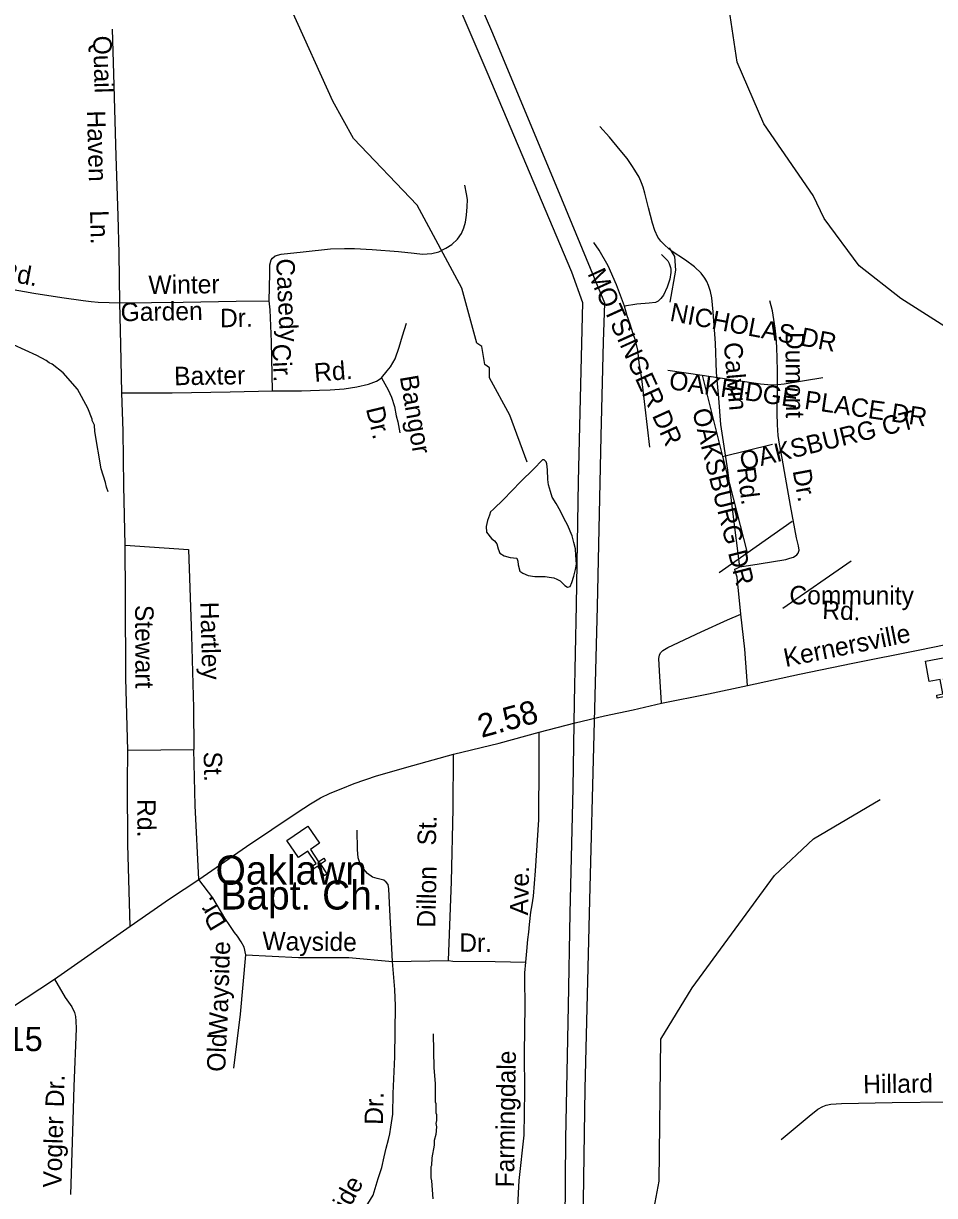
# Model space of a CAD drawing. Extents: x 1547597 to 1699558, y 810033 to 920809.
# Drawn here: x 1654941 to 1659640, y 849606 to 855654 of the extents above; entities that cross this region are included whole.
import ezdxf

# ---------------------------------------------------------------- set-up
doc = ezdxf.new("R2010")
doc.units = 0
for name, color, linetype in [('Exist Cultural Church CELL', 7, 'Continuous'), ('Exist Cultural Church Label', 7, 'Continuous'), ('Exist Hydrographic Creek Single Shore', 7, 'Continuous'), ('Exist Hydrographic Misc Water Feature', 7, 'Continuous'), ('Exist Road Non-System Type 51', 7, 'Continuous'), ('Exist Road Non-System Type 51 Label', 7, 'Continuous'), ('Exist Road Secondary Mileage Hundredths English Label', 7, 'Continuous'), ('Exist Road Secondary Type 51 Attributed', 7, 'Continuous'), ('Exist Road Secondary Type 51 Label', 7, 'Continuous'), ('Exist Road Secondary Type 51 Number Label', 7, 'Continuous'), ('Exist Utilities Electrical Transmission Line', 7, 'Continuous')]:
    doc.layers.add(name, color=color, linetype=linetype)

msp = doc.modelspace()

# ---------------------------------------------------------------- linework, layer by layer
at = {"layer": 'Exist Cultural Church CELL'}
for points in [[(1659740.7, 852282.9), (1659684.7, 852272.4), (1659698.7, 852197.5), (1659730.2, 852203.4), (1659733.1, 852187.7), (1659701.6, 852181.8), (1659712.7, 852122.7), (1659696.9, 852119.7), (1659685.9, 852178.9), (1659654.4, 852173), (1659651.5, 852188.7), (1659682.9, 852194.6), (1659669, 852269.4), (1659612.3, 852259), (1659592.8, 852363.6), (1659721.2, 852387.6)], [(1656467.8, 851423.5), (1656420.7, 851391.6), (1656463.3, 851328.5), (1656489.8, 851346.4), (1656498.8, 851333.1), (1656472.3, 851315.2), (1656505.9, 851265.4), (1656492.6, 851256.4), (1656459, 851306.3), (1656432.5, 851288.3), (1656423.5, 851301.6), (1656450, 851319.5), (1656407.4, 851382.6), (1656359.6, 851350.4), (1656300, 851438.6), (1656408.2, 851511.7)]]:
    msp.add_lwpolyline(points, close=True, dxfattribs=at)
at = {"layer": 'Exist Hydrographic Creek Single Shore'}
for points in [[(1657201.5, 854288.1), (1656971.2, 854715.6), (1656642.2, 855060.4), (1656536.2, 855253), (1656113.2, 856190.6), (1656025.2, 856500.9), (1656030.3, 856894.7), (1656091.3, 857110.1)], [(1658622.3, 855453.5), (1658576.3, 855763), (1658551.3, 855779.9), (1658520.3, 856013.6), (1658415.3, 856288.2), (1658309.3, 856474.2), (1658219.3, 856574.5), (1658078.3, 856659.4), (1657979.3, 856786.1), (1657888.2, 856778.2), (1657603.3, 856639.5), (1657503.2, 856651.4), (1657396.3, 856758.6), (1657138.3, 856862.3), (1656091.3, 857110.1)], [(1660529.3, 853888.3), (1660088.3, 853959.6), (1659731.3, 854065.4), (1659466.3, 854234.9), (1659251.3, 854403.4), (1659071.3, 854646.7), (1659014.3, 854766), (1658760.3, 855135.5), (1658622.3, 855453.5)], [(1657539.2, 853391), (1657450.2, 853632.5), (1657344.2, 853825), (1657344.2, 853877.6), (1657320.2, 853894.4), (1657304.2, 853986.7), (1657279.2, 854003.6), (1657201.5, 854288.1)]]:
    msp.add_lwpolyline(points, dxfattribs=at)
at = {"layer": 'Exist Hydrographic Misc Water Feature'}
for points in [[(1655378.2, 853236.4), (1655368.3, 853260.4), (1655364.6, 853284.5), (1655341.1, 853356.6), (1655308.5, 853548.7), (1655306.7, 853580.7), (1655294.8, 853604.8), (1655294.9, 853612.8), (1655273.3, 853668.9), (1655220.1, 853767.3), (1655144.7, 853851.8), (1655089.2, 853896.2), (1655073.2, 853902.3), (1655057.3, 853914.4), (1655009.5, 853940.8), (1654890.1, 853995.7)], [(1657570.8, 853354.6), (1657506.3, 853290.7), (1657460.1, 853242.8), (1657416.7, 853196.8), (1657365.9, 853148.1), (1657349.8, 853133.4), (1657344.9, 853116.7), (1657333.5, 853089.9), (1657327.5, 853058.2), (1657329.9, 853028.5), (1657354.7, 852995.5), (1657370.4, 852984.1), (1657382.3, 852968.2), (1657389.4, 852942.9), (1657397.5, 852920.4), (1657420.6, 852907.1), (1657451.3, 852898.4), (1657485.7, 852895.1), (1657491, 852880.1), (1657492.7, 852859.6), (1657501.6, 852827.8), (1657516.4, 852817.4), (1657543.2, 852805), (1657577.7, 852799.8), (1657606.5, 852800.4), (1657632.5, 852800.1), (1657652.1, 852796.1), (1657677.2, 852793), (1657691.1, 852786.2), (1657709.6, 852778.6), (1657721.5, 852765.4), (1657732.6, 852754), (1657746.4, 852745.5), (1657760.5, 852749), (1657770, 852769.4), (1657778.8, 852801.9), (1657787.7, 852837.1), (1657792.6, 852863.2), (1657790.4, 852909.8), (1657788, 852942.4), (1657779, 852975.1), (1657771.1, 853010.6), (1657747.6, 853066.8), (1657729.3, 853097.8), (1657710.2, 853137.1), (1657688.4, 853176.5), (1657668.3, 853209.4), (1657659.4, 853239.3), (1657648.6, 853273.9), (1657645.2, 853301), (1657643, 853351.3), (1657639.6, 853381.1), (1657636.9, 853391.4), (1657626, 853401.8), (1657618.5, 853401.9), (1657570.8, 853354.6)], [(1657872.4, 846365.8), (1657898.3, 846516.6), (1657888.6, 846971.6), (1657861.3, 847574.3), (1657879.3, 848391.3), (1658089.3, 849240.5), (1658184.2, 849488.1), (1658219.3, 849681), (1658228.3, 850412.9), (1658390.3, 850678.7), (1658814.2, 851257.7), (1659016.3, 851447.2), (1659360.3, 851650.4)], [(1657054.8, 850440.9), (1657057.6, 850265), (1657065.1, 850185), (1657064.3, 850089.1), (1657068.2, 850081), (1657067.9, 850033.1), (1657071.9, 850025.1), (1657071.6, 849993.1), (1657067.5, 849977.1), (1657071.4, 849961.1), (1657067.1, 849921.2), (1657058.9, 849889.3), (1657058.8, 849865.3), (1657046.3, 849801.5), (1657046.1, 849761.5), (1657042, 849753.5), (1657041.6, 849697.5), (1657045.5, 849681.5), (1657052.8, 849589.5)]]:
    msp.add_lwpolyline(points, dxfattribs=at)
at = {"layer": 'Exist Road Non-System Type 51'}
for p, q in [((1658264.5, 853864.1), (1658440.9, 853838.3)), ((1658440.9, 853838.3), (1658547, 853419.3)), ((1658547, 853419.3), (1658804, 853482.4)), ((1658547, 853419.3), (1658673, 852922.1)), ((1658673, 852922.1), (1658906.2, 853086.3)), ((1658529.5, 852820.2), (1658673, 852922.1)), ((1659209.6, 852878.6), (1658857.6, 852635.4)), ((1655478.7, 851904.1), (1655820.3, 851908)), ((1656843.7, 850814.6), (1657132.9, 850818.5))]:
    msp.add_line(p, q, dxfattribs=at)
for points in [[(1655429, 854661.8), (1655418.9, 854969.8), (1655407.3, 855393.8), (1655400.7, 855623.9)], [(1658636.3, 852849.9), (1658599.9, 853136), (1658573.2, 853348.1), (1658538.6, 853584.1), (1658527.3, 853720.2), (1658516.2, 853852.3), (1658511.1, 854004.3), (1658498, 854166.2), (1658490.7, 854238.8), (1658484.3, 854270), (1658474.7, 854302.4), (1658465.9, 854322.4), (1658455.1, 854340.4), (1658436.8, 854365.4), (1658401.5, 854398.7), (1658355.7, 854433.1), (1658282.1, 854481.4), (1658250.2, 854507.6), (1658228.4, 854529.7), (1658212.5, 854551.8), (1658196.7, 854585.8), (1658184.9, 854623.8), (1658165.3, 854702.1), (1658145.8, 854778.1), (1658136.4, 854809.1), (1658128.9, 854832.1), (1658116.3, 854860.8), (1658094.8, 854897.4), (1658078.7, 854920.3), (1658055, 854956.6), (1658019.3, 855000.8), (1657963.6, 855067), (1657914.1, 855121.4)], [(1656207.7, 854223.4), (1656211, 854363.6), (1656211.9, 854409.2), (1656218, 854433.9), (1656225.2, 854443.1), (1656239.3, 854455), (1656269.2, 854462.8), (1656383.2, 854476.1), (1656525.1, 854491.5), (1656597.2, 854493), (1656649, 854492.5), (1656739, 854488.1), (1656874.8, 854477.4), (1656956.7, 854468.9), (1656999.8, 854463.6), (1657046.7, 854466.3), (1657082.7, 854476.1), (1657118.7, 854493.8), (1657150.9, 854513.6), (1657179.1, 854541.4), (1657199.3, 854569.4), (1657211.3, 854599.2), (1657220.1, 854628.4), (1657225.8, 854665.1), (1657229.9, 854707.1), (1657230.3, 854745.1), (1657226.5, 854775.2), (1657216.8, 854819.2)], [(1655438.3, 854212), (1655433.9, 854467.8), (1655429, 854661.8)], [(1658040.2, 854195.3), (1658000, 854305.2), (1657956.1, 854404), (1657910.3, 854484.6), (1657882.9, 854523)], [(1658232, 854461.6), (1658263.7, 854429.3), (1658271.6, 854415.4), (1658277.6, 854395.2), (1658279.4, 854385.2), (1658279.5, 854369.4), (1658275.2, 854335.2), (1658260.9, 854293.1), (1658242.7, 854251.5), (1658228.8, 854235.5), (1658214.7, 854221.6), (1658200.5, 854213.7), (1658168.6, 854209.9), (1658104.7, 854206.2), (1658040.2, 854195.3)], [(1658270.8, 854496.9), (1658299.3, 854451.7), (1658304.6, 854380.2), (1658274.7, 854216.2)], [(1653317, 854418.6), (1653414.9, 854420), (1653582.8, 854423), (1653770.7, 854423.8), (1653916.7, 854429), (1653970.5, 854428.5), (1654012.5, 854428.2), (1654052.5, 854426), (1654120.4, 854419.7), (1654196.2, 854407.3), (1654347.9, 854380.4), (1654516.4, 854348.6), (1654689.5, 854318.2), (1654869.1, 854285.2), (1654994.9, 854262.6), (1655138.7, 854239.7), (1655248.5, 854225), (1655290.4, 854218.8), (1655326.3, 854216.5), (1655382.3, 854214.3), (1655438.3, 854212)], [(1655438.3, 854212), (1655764.2, 854216), (1656038, 854220.4), (1656207.7, 854223.4)], [(1655447.5, 853747.9), (1655443, 853998), (1655438.3, 854212)], [(1656225.1, 853757.4), (1656220.6, 854011.2), (1656212.8, 854177), (1656207.7, 854223.4)], [(1658172.3, 853468.1), (1658147.5, 853674.3), (1658130.3, 853820.3), (1658116.4, 853904.6), (1658109.8, 853968.3), (1658096.9, 854017.7), (1658084.1, 854058), (1658069.5, 854102), (1658054.9, 854145.9), (1658040.2, 854195.3)], [(1658636.3, 852849.9), (1658736.3, 852865.3), (1658872.2, 852888.5), (1658893.4, 852894.5), (1658912.3, 852900.3), (1658930.4, 852912.2), (1658937.1, 852920.8), (1658941.9, 852936.8), (1658937.9, 852958), (1658928.9, 853000.1), (1658897.9, 853166.2), (1658870.8, 853312.4), (1658853.4, 853410.4), (1658839.9, 853482.5), (1658833.4, 853528.3), (1658830.3, 853582.6), (1658828.7, 853642.4), (1658829.4, 853776.5), (1658830, 853862.5), (1658828.5, 853924.4), (1658826.3, 853984.1), (1658823.1, 854034.4), (1658818.5, 854082.3), (1658811.5, 854126.4), (1658803.8, 854170.4), (1658790.1, 854222.5)], [(1656787.2, 853826), (1656817.3, 853861.8), (1656833.3, 853881.7), (1656857.4, 853923.8), (1656878, 853983.4), (1656896.2, 854041.3), (1656916.8, 854107.1)], [(1658440.9, 853838.3), (1658742.9, 853794.2), (1658799.8, 853790), (1658832.5, 853790.9), (1658864.6, 853794.1), (1659063.5, 853826.7)], [(1656225.1, 853757.4), (1656375, 853758.3), (1656466.9, 853761.9), (1656523, 853763.5), (1656595.5, 853769.2), (1656660.6, 853779.3), (1656719.7, 853793.3), (1656761, 853808.1), (1656770.9, 853814.1), (1656787.2, 853826)], [(1656787.2, 853826), (1656822.7, 853763.6), (1656838.4, 853725.7), (1656854.2, 853677.5), (1656863.8, 853629.5), (1656871.6, 853597.5), (1656881.2, 853541.3)], [(1655447.5, 853747.9), (1655707.4, 853748.3), (1656007.3, 853752.6), (1656225.1, 853757.4)], [(1655464.9, 852962), (1655458.7, 853267.9), (1655454.3, 853549.9), (1655447.5, 853747.9)], [(1655478.7, 851904.1), (1655468.8, 852274.1), (1655467.4, 852698), (1655464.9, 852962)], [(1655464.9, 852962), (1655792.5, 852939.9), (1655807.8, 852494), (1655817.7, 852122), (1655820.3, 851908)], [(1658640.8, 852605.9), (1658622, 852796), (1658614.2, 852821.9), (1658610.3, 852838), (1658622.2, 852844), (1658636.3, 852849.9)], [(1658232.4, 852146.3), (1658221.4, 852314.3), (1658217.9, 852376.4), (1658221.9, 852394.3), (1658225.9, 852406.2), (1658238, 852418.2), (1658264.1, 852434), (1658436.4, 852515), (1658572.7, 852576.3), (1658640.8, 852605.9)], [(1658674.7, 852237.8), (1658661.7, 852425.8), (1658640.8, 852605.9)], [(1657531.9, 850810.6), (1657537.2, 850866.5), (1657542.5, 850927.7), (1657548.1, 850964.6), (1657550.5, 851004.9), (1657558.5, 851068.7), (1657563.8, 851106), (1657571.8, 851151.3), (1657582.4, 851281.7), (1657599.5, 851544.1), (1657601.2, 851846), (1657600.1, 851997.9)], [(1655491.1, 850995.3), (1655479.8, 851418), (1655477.6, 851732.1), (1655478.7, 851904.1)], [(1655844.8, 851237.5), (1655826.6, 851618.1), (1655820.3, 851908)], [(1657132.9, 850818.5), (1657148.8, 851226.9), (1657156.8, 851602.2), (1657159.5, 851884.3)], [(1656843.7, 850814.6), (1656831.3, 851080.6), (1656825.8, 851188.6), (1656822.1, 851210.7), (1656812, 851223.7), (1656798.7, 851233.6), (1656764.3, 851242.1), (1656740.2, 851249), (1656714.4, 851267.1), (1656694.7, 851291.3), (1656676.8, 851317.3), (1656667, 851349.5), (1656663.3, 851391.4), (1656661.7, 851491.5)], [(1656087.3, 850848.3), (1656079.4, 850888.2), (1656063.4, 850914.9), (1656044.8, 850944.2), (1656028.8, 850962.8), (1656004.9, 851000.1), (1655979.5, 851037.5), (1655918.2, 851141.8), (1655844.8, 851237.5)], [(1656025, 850263.4), (1656060.7, 850542.2), (1656087.3, 850848.3)], [(1656087.3, 850848.3), (1656358.7, 850835), (1656619.4, 850835), (1656843.7, 850814.6)], [(1656675.3, 849496.5), (1656744.5, 849608.3), (1656771.1, 849693.5), (1656788.8, 849751), (1656800.4, 849805.3), (1656811, 849850.5), (1656824.3, 849895.8), (1656829.6, 849925.1), (1656835, 849959.7), (1656845.1, 850026.8), (1656847.8, 850132.8), (1656856.2, 850321.2), (1656858.9, 850584.8), (1656856.2, 850669.9), (1656843.7, 850814.6)], [(1657132.9, 850818.5), (1657155.4, 850814.9), (1657373.3, 850813.5), (1657531.9, 850810.6)], [(1657489.9, 849551.8), (1657498.3, 849684.2), (1657524, 849916.9), (1657527.2, 850144.8), (1657524.4, 850340.8), (1657528, 850584.8), (1657526.8, 850722.7), (1657526.6, 850754.7), (1657531.9, 850810.6)], [(1655100, 850723.3), (1655155.9, 850627.4), (1655190.5, 850579.5), (1655203.4, 850550), (1655209.2, 850529.9), (1655211.1, 850506), (1655212.8, 850468), (1655201.1, 850168), (1655193.8, 849936.3), (1655184, 849612.3)], [(1658848.9, 849895.4), (1658993.6, 850016.5), (1659037.7, 850052.3), (1659063.8, 850066.1), (1659081.8, 850072), (1659105.9, 850077.9), (1659159.8, 850081.6), (1659421.6, 850086.1), (1659711.5, 850090.4), (1659847.4, 850091.6)]]:
    msp.add_lwpolyline(points, dxfattribs=at)
at = {"layer": 'Exist Road Secondary Type 51 Attributed'}
msp.add_lwpolyline([(1654879.2, 850576.9), (1655100, 850723.3), (1655491.1, 850995.3), (1655693.2, 851136.4), (1655844.8, 851237.5), (1656091.7, 851406.6), (1656352.6, 851583.2), (1656420.7, 851626.8), (1656472.8, 851658.4), (1656522.9, 851682.2), (1656579, 851703.9), (1656646.6, 851731.5), (1656761, 851771.4), (1656949.9, 851824.7), (1657159.5, 851884.3), (1657393.8, 851941.1), (1657600.1, 851997.9), (1657786.1, 852044.9), (1657938.4, 852082.1), (1658086.3, 852113.1), (1658232.4, 852146.3), (1658474.6, 852194.9), (1658674.7, 852237.8), (1658942.9, 852296.2), (1659218.9, 852352.6), (1659555.1, 852420.6), (1659765.3, 852463.6)], dxfattribs=at)
at = {"layer": 'Exist Utilities Electrical Transmission Line'}
for points in [[(1658026.7, 847100.4), (1657969.9, 847507.2), (1657856.6, 848342.7), (1657825.8, 848577.1), (1657824.1, 849233.3), (1657837.8, 850157.1), (1657862.2, 851130.9), (1657885.2, 851986.7), (1657901.6, 852644.7), (1657920.9, 853524.6), (1657933.1, 854010.4), (1657939.6, 854210.4), (1657697.4, 854797.6), (1657356, 855614), (1657014.3, 856406.6)], [(1657040.2, 856084.3), (1657331.3, 855404.4), (1657573.8, 854831.2), (1657767.8, 854372.6), (1657823.8, 854213.9), (1657815.2, 853861.9), (1657802, 853290.1), (1657791.9, 852654.2), (1657781.5, 852152.1), (1657773.7, 851708.2), (1657759.6, 851062.4), (1657749.5, 850584.3), (1657736.6, 849900.4), (1657729.5, 849028.5), (1657737.7, 848576.3), (1657801.1, 848061.3), (1657896.7, 847408), (1657952.2, 847061.3)]]:
    msp.add_lwpolyline(points, dxfattribs=at)

# ---------------------------------------------------------------- texts
at = {"layer": 'Exist Cultural Church Label'}
for s, p in [('Oaklawn', (1655931.8, 851210.6)), ('Bapt. Ch.', (1655957.1, 851081.9))]:
    msp.add_text(s, height=150, dxfattribs=at).set_placement(p)
at = {"layer": 'Exist Road Non-System Type 51 Label'}
for s, rotation, p in [('Quail', 271.56661, (1655299.8, 855589.6)), ('Haven', 271.56661, (1655268.2, 855203.8)), ('Ln.', 271.43665, (1655284.1, 854688.9)), ('Rd.', 349.56996, (1654812, 854333)), ('Casedy', 272.70579, (1656243.5, 854439)), ('MOTSINGER DR', 294.435, (1657848.2, 854363.6)), ('Winter', 0.70088, (1655585.9, 854257.6)), ('Garden', 0.92939, (1655442.4, 854117.2)), ('NICHOLAS DR', 349.29563, (1658270.7, 854120.3)), ('Dr.', 0.92939, (1655955, 854086.1)), ('Dumont', 270.2794, (1658871.3, 854062.2)), ('Cir.', 272.70579, (1656222.6, 853998.9)), ('Calvin', 274.81275, (1658552.7, 854005.4)), ('Rd.', 4.51677, (1656443.4, 853804.6)), ('Baxter', 0.82433, (1655718.4, 853787)), ('Bangor', 279.7543, (1656881.4, 853830.9)), ('OAKRIDGE PLACE DR', 351.71439, (1658266.3, 853767.8)), ('Dr.', 283.62884, (1656706.6, 853666.1)), ('OAKSBURG DR', 284.19425, (1658389.1, 853655.8)), ('OAKSBURG CT', 13.79948, (1658648.5, 853346.4)), ('Rd.', 277.1788, (1658621.3, 853360.5)), ('Dr.', 280.47794, (1658907.7, 853345.8)), ('Community', 359.83256, (1658891.3, 852656.7)), ('Stewart', 270.18849, (1655516.7, 852653.5)), ('Hartley', 271.51712, (1655852.4, 852668.5)), ('Rd.', 357.68974, (1659059.7, 852581.2)), ('St.', 271.24873, (1655869.8, 851895.9)), ('Rd.', 270.40587, (1655527.4, 851651.6)), ('St.', 88.47811, (1657067.7, 851411)), ('Dillon', 88.8081, (1657065.1, 850987.4)), ('Ave.', 88.7436, (1657543.7, 851051.2)), ('Dr.', 121.25047, (1655992.6, 851012.6)), ('Wayside', 359.2922, (1656172.7, 850872.8)), ('Dr.', 359.62558, (1657188.2, 850863.9)), ('Wayside', 88.10096, (1655991.3, 850430.2)), ('Old', 87.78484, (1655981.3, 850243.3)), ('Farmingdale', 89.18827, (1657471, 849647.5)), ('Dr.', 88.19361, (1655148.4, 850060.5)), ('Hillard', 0.85344, (1659272.4, 850133.1)), ('Dr.', 88.51248, (1656794.4, 849970.2)), ('Vogler', 88.2703, (1655135.7, 849645.4)), ('Wayside', 61.55559, (1656465.4, 849245.1))]:
    msp.add_text(s, height=95, rotation=rotation, dxfattribs=at).set_placement(p)
at = {"layer": 'Exist Road Secondary Mileage Hundredths English Label'}
msp.add_text('2.58', height=120, rotation=15.40677, dxfattribs=at).set_placement((1657303.2, 851967.1))
at = {"layer": 'Exist Road Secondary Type 51 Label'}
msp.add_text('Kernersville', height=95, rotation=11.4372, dxfattribs=at).set_placement((1658872.1, 852332.7))
at = {"layer": 'Exist Road Secondary Type 51 Number Label'}
msp.add_text('4315', height=125, dxfattribs=at).set_placement((1654668.1, 850351.5))

doc.saveas('drawing.dxf')
